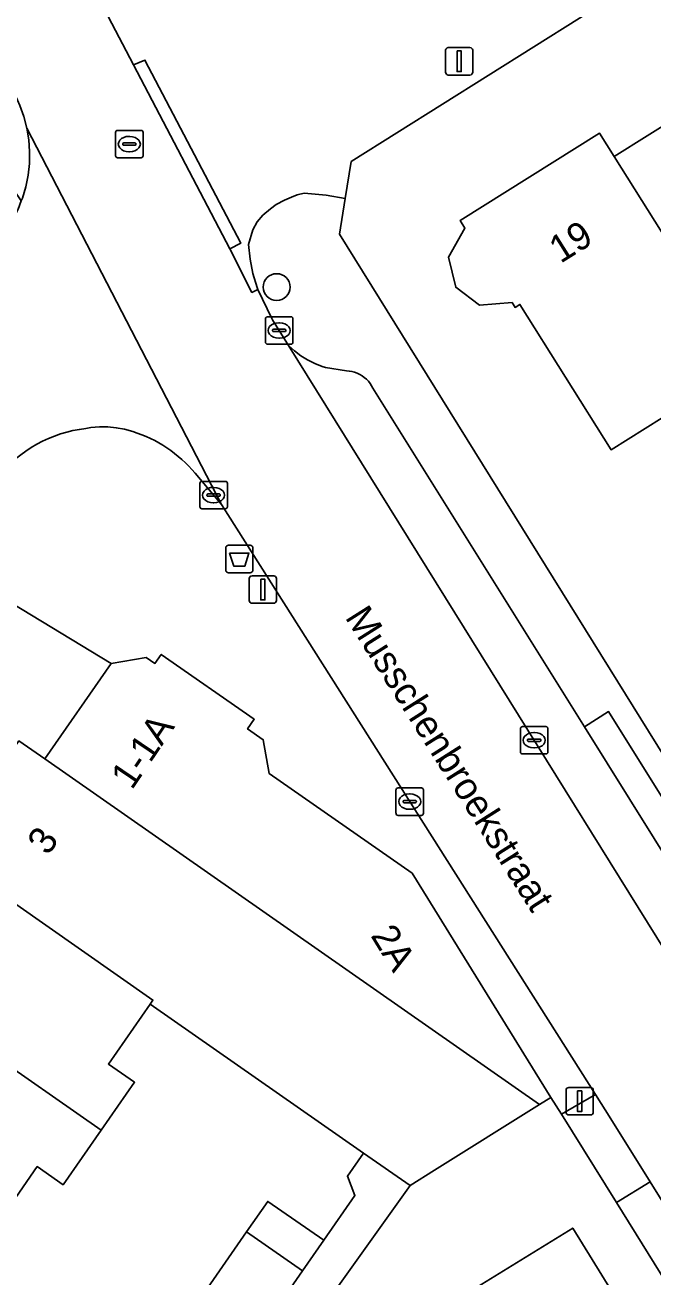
# Model space of a CAD drawing. Extents: x 159279 to 160377, y 384531 to 385888.
# Drawn here: x 159966.7 to 159989.57, y 385202.03 to 385247.64 of the extents above; entities that cross this region are included whole.
import ezdxf

# ---------------------------------------------------------------- set-up
doc = ezdxf.new("R2010")
doc.units = 0
for name, color, linetype in [('IMGEO_Afvalbak', 7, 'Continuous'), ('IMGEO_Boom', 7, 'Continuous'), ('IMGEO_Erf', 7, 'Continuous'), ('IMGEO_Kolk', 7, 'Continuous'), ('IMGEO_Lichtmast', 7, 'Continuous'), ('IMGEO_Openbare_ruimte_label', 7, 'Continuous'), ('IMGEO_Pand', 7, 'Continuous'), ('IMGEO_Pand_nummerreeks', 7, 'Continuous'), ('IMGEO_Parkeervlak_open', 7, 'Continuous'), ('IMGEO_Rijbaan_lokaal_open', 7, 'Continuous'), ('IMGEO_Rioolput', 7, 'Continuous'), ('IMGEO_Voetpad_open', 7, 'Continuous')]:
    doc.layers.add(name, color=color, linetype=linetype)

msp = doc.modelspace()

# ---------------------------------------------------------------- linework, layer by layer
at = {"layer": 'IMGEO_Afvalbak'}
for p, q in [((159974.012, 385227.788), (159974.012, 385228.588)), ((159974.012, 385228.588), (159974.012, 385227.788)), ((159974.112, 385228.688), (159974.902, 385228.688)), ((159974.902, 385228.688), (159974.112, 385228.688)), ((159975.002, 385228.588), (159975.002, 385227.788)), ((159975.002, 385227.788), (159975.002, 385228.588)), ((159974.902, 385227.688), (159974.112, 385227.688)), ((159974.112, 385227.688), (159974.902, 385227.688))]:
    msp.add_line(p, q, dxfattribs=at)
msp.add_lwpolyline([(159974.155, 385228.402), (159974.859, 385228.402), (159974.71, 385227.932), (159974.304, 385227.932), (159974.155, 385228.402)], dxfattribs=at)
for centre, start, end in [((159974.112, 385228.588), 90, 180), ((159974.112, 385228.588), 90, 180), ((159974.902, 385228.588), 0, 90), ((159974.902, 385228.588), 360, 90), ((159974.112, 385227.788), 180, 270), ((159974.112, 385227.788), 180, 270), ((159974.902, 385227.788), 270, 0), ((159974.902, 385227.788), 270, 0)]:
    msp.add_arc(centre, 0.1, start, end, dxfattribs=at)
at = {"layer": 'IMGEO_Boom'}
msp.add_circle((159975.867, 385238.095), 0.489, dxfattribs=at)
at = {"layer": 'IMGEO_Erf'}
for points in [[(159990.225, 385250), (159978.585, 385242.669), (159978.367, 385241.329), (159978.156, 385240.029), (159990.581, 385220.022)], [(159991.14, 385234.104), (159988.045, 385232.166), (159984.729, 385237.464), (159984.55, 385237.352), (159984.438, 385237.53), (159983.252, 385237.441), (159982.39, 385238.088), (159982.126, 385239.186), (159982.722, 385240.237), (159982.546, 385240.518), (159987.625, 385243.698), (159988.153, 385242.854), (159992.964, 385245.866)], [(159972.364, 385200.196), (159974.772, 385203.674), (159975.54, 385204.784), (159977.587, 385203.367), (159978.718, 385205), (159978.442, 385205.697), (159979.032, 385206.543), (159971.257, 385211.965), (159969.739, 385209.788), (159970.693, 385209.124), (159969.474, 385207.375), (159968.09, 385205.391), (159967.147, 385206.049), (159965.688, 385203.956), (159964.045, 385201.601)], [(160000, 385185.813), (159988.244, 385204.738), (159986.238, 385207.956), (159985.856, 385208.569), (159985.443, 385208.311), (159981.617, 385205.919), (159980.725, 385205.362), (159970.977, 385191.708), (159974.281, 385187.625), (159969.755, 385184.752), (159968.142, 385183.753), (159966.922, 385185.689), (159966.016, 385184.29), (159968.21, 385180.637), (159966.391, 385179.545), (159968.477, 385176.067)], [(159992.067, 385173.687), (159988.788, 385171.662), (159986.042, 385176.107), (159990.216, 385178.685), (159988.607, 385181.289), (159987.696, 385180.726), (159986.557, 385182.569), (159985.324, 385184.566), (159986.229, 385185.125), (159984.714, 385187.576), (159983.776, 385187.037), (159981.407, 385185.574), (159978.694, 385189.966), (159981.984, 385192.027), (159982.085, 385192.091), (159982.734, 385192.492), (159980.568, 385195.997), (159979.152, 385195.122), (159977.336, 385198.067), (159979.427, 385199.357), (159982.395, 385201.187), (159986.651, 385203.81), (159990.624, 385197.364)]]:
    msp.add_lwpolyline(points, dxfattribs=at)
at = {"layer": 'IMGEO_Kolk'}
for p, q in [((159975.46, 385236.089), (159975.46, 385236.941)), ((159975.535, 385237.015), (159976.387, 385237.015)), ((159976.461, 385236.941), (159976.461, 385236.089)), ((159975.719, 385236.509), (159975.719, 385236.521)), ((159976.157, 385236.472), (159975.759, 385236.472)), ((159975.762, 385236.558), (159976.16, 385236.558)), ((159975.948, 385236.795), (159975.973, 385236.795)), ((159976.203, 385236.521), (159976.203, 385236.509)), ((159976.387, 385236.015), (159975.535, 385236.015)), ((159975.971, 385236.235), (159975.946, 385236.235)), ((159973.145, 385231.017), (159973.997, 385231.017)), ((159973.07, 385230.091), (159973.07, 385230.943)), ((159973.329, 385230.511), (159973.329, 385230.523)), ((159973.372, 385230.56), (159973.77, 385230.56)), ((159973.558, 385230.797), (159973.583, 385230.797)), ((159973.813, 385230.523), (159973.813, 385230.511)), ((159974.071, 385230.943), (159974.071, 385230.091)), ((159973.767, 385230.474), (159973.369, 385230.474)), ((159973.581, 385230.237), (159973.556, 385230.237)), ((159973.997, 385230.017), (159973.145, 385230.017)), ((159984.745, 385221.159), (159984.745, 385222.011)), ((159984.82, 385222.085), (159985.672, 385222.085)), ((159985.233, 385221.865), (159985.258, 385221.865)), ((159985.746, 385222.011), (159985.746, 385221.159)), ((159985.004, 385221.579), (159985.004, 385221.591)), ((159985.442, 385221.542), (159985.044, 385221.542)), ((159985.047, 385221.628), (159985.445, 385221.628)), ((159985.488, 385221.591), (159985.488, 385221.579)), ((159985.672, 385221.085), (159984.82, 385221.085)), ((159985.256, 385221.305), (159985.231, 385221.305)), ((159980.213, 385218.922), (159980.213, 385219.774)), ((159980.288, 385219.848), (159981.14, 385219.848)), ((159980.701, 385219.628), (159980.726, 385219.628)), ((159981.214, 385219.774), (159981.214, 385218.922)), ((159980.472, 385219.342), (159980.472, 385219.354)), ((159980.91, 385219.305), (159980.512, 385219.305)), ((159980.515, 385219.391), (159980.913, 385219.391)), ((159980.956, 385219.354), (159980.956, 385219.342)), ((159981.14, 385218.848), (159980.288, 385218.848)), ((159980.724, 385219.068), (159980.699, 385219.068))]:
    msp.add_line(p, q, dxfattribs=at)
for points in [[(159975.46, 385236.089), (159975.46, 385236.941)], [(159975.535, 385237.015), (159976.387, 385237.015)], [(159976.461, 385236.941), (159976.461, 385236.089)], [(159976.387, 385236.015), (159975.535, 385236.015)], [(159973.145, 385231.017), (159973.997, 385231.017)], [(159973.07, 385230.091), (159973.07, 385230.943)], [(159974.071, 385230.943), (159974.071, 385230.091)], [(159973.997, 385230.017), (159973.145, 385230.017)], [(159984.745, 385221.159), (159984.745, 385222.011)], [(159984.82, 385222.085), (159985.672, 385222.085)], [(159985.746, 385222.011), (159985.746, 385221.159)], [(159985.672, 385221.085), (159984.82, 385221.085)], [(159980.213, 385218.922), (159980.213, 385219.774)], [(159980.288, 385219.848), (159981.14, 385219.848)], [(159981.214, 385219.774), (159981.214, 385218.922)], [(159981.14, 385218.848), (159980.288, 385218.848)]]:
    msp.add_lwpolyline(points, dxfattribs=at)
for centre, radius, start, end in [((159975.537, 385236.939), 0.0765, 91.552, 178.448), ((159975.537, 385236.939), 0.0765, 91.552, 178.448), ((159976.385, 385236.939), 0.0765, 1.552, 88.448), ((159976.385, 385236.939), 0.0765, 1.552, 88.448), ((159975.759, 385236.518), 0.0403, 85.8775, 175.7526), ((159975.756, 385236.508), 0.0366, 178.938, 274.7102), ((159976.16, 385236.515), 0.043, 264.8664, 352.4533), ((159976.164, 385236.52), 0.0386, 1.7309, 96.639), ((159975.537, 385236.091), 0.0765, 181.552, 268.448), ((159975.537, 385236.091), 0.0765, 181.552, 268.448), ((159976.385, 385236.091), 0.0765, 271.552, 358.448), ((159976.385, 385236.091), 0.0765, 271.552, 358.448), ((159973.147, 385230.941), 0.0765, 91.552, 178.448), ((159973.147, 385230.941), 0.0765, 91.552, 178.448), ((159973.995, 385230.941), 0.0765, 1.552, 88.448), ((159973.995, 385230.941), 0.0765, 1.552, 88.448), ((159973.369, 385230.52), 0.0403, 85.8775, 175.7526), ((159973.774, 385230.522), 0.0386, 1.7309, 96.639), ((159973.147, 385230.093), 0.0765, 181.552, 268.448), ((159973.147, 385230.093), 0.0765, 181.552, 268.448), ((159973.366, 385230.51), 0.0366, 178.938, 274.7102), ((159973.77, 385230.517), 0.043, 264.8664, 352.4533), ((159973.995, 385230.093), 0.0765, 271.552, 358.448), ((159973.995, 385230.093), 0.0765, 271.552, 358.448), ((159984.822, 385222.009), 0.0765, 91.552, 178.448), ((159984.822, 385222.009), 0.0765, 91.552, 178.448), ((159985.67, 385222.009), 0.0765, 1.552, 88.448), ((159985.67, 385222.009), 0.0765, 1.552, 88.448), ((159985.044, 385221.588), 0.0403, 85.8775, 175.7526), ((159985.041, 385221.578), 0.0366, 178.938, 274.7102), ((159985.445, 385221.585), 0.043, 264.8664, 352.4533), ((159985.449, 385221.59), 0.0386, 1.7309, 96.639), ((159984.822, 385221.161), 0.0765, 181.552, 268.448), ((159984.822, 385221.161), 0.0765, 181.552, 268.448), ((159985.67, 385221.161), 0.0765, 271.552, 358.448), ((159985.67, 385221.161), 0.0765, 271.552, 358.448), ((159980.29, 385219.772), 0.0765, 91.552, 178.448), ((159980.29, 385219.772), 0.0765, 91.552, 178.448), ((159981.138, 385219.772), 0.0765, 1.552, 88.448), ((159981.138, 385219.772), 0.0765, 1.552, 88.448), ((159980.512, 385219.351), 0.0403, 85.8775, 175.7526), ((159980.509, 385219.341), 0.0366, 178.938, 274.7102), ((159980.913, 385219.348), 0.043, 264.8664, 352.4533), ((159980.917, 385219.353), 0.0386, 1.7309, 96.639), ((159980.29, 385218.924), 0.0765, 181.552, 268.448), ((159980.29, 385218.924), 0.0765, 181.552, 268.448), ((159981.138, 385218.924), 0.0765, 271.552, 358.448), ((159981.138, 385218.924), 0.0765, 271.552, 358.448)]:
    msp.add_arc(centre, radius, start, end, dxfattribs=at)
for centre, major_axis, ratio, start_param, end_param in [((159975.947, 385236.515), (-0.387, 0.002), 0.722429, 4.712389, 7.853982), ((159975.972, 385236.515), (-0.39, 0.002), 0.717154, 1.570796, 4.712389), ((159973.557, 385230.517), (-0.387, 0.002), 0.722429, 4.712389, 7.853982), ((159973.582, 385230.517), (-0.39, 0.002), 0.717154, 1.570796, 4.712389), ((159985.232, 385221.585), (-0.387, 0.002), 0.722429, 4.712389, 7.853982), ((159985.257, 385221.585), (-0.39, 0.002), 0.717154, 1.570796, 4.712389), ((159980.7, 385219.348), (-0.387, 0.002), 0.722429, 4.712389, 7.853982), ((159980.725, 385219.348), (-0.39, 0.002), 0.717154, 1.570796, 4.712389)]:
    msp.add_ellipse(centre, major_axis=major_axis, ratio=ratio, start_param=start_param, end_param=end_param, dxfattribs=at)
at = {"layer": 'IMGEO_Lichtmast'}
for p, q in [((159982.018, 385245.923), (159982.018, 385246.723)), ((159982.018, 385246.723), (159982.018, 385245.923)), ((159982.118, 385246.823), (159982.908, 385246.823)), ((159982.908, 385246.823), (159982.118, 385246.823)), ((159983.008, 385246.723), (159983.008, 385245.923)), ((159983.008, 385245.923), (159983.008, 385246.723)), ((159982.908, 385245.823), (159982.118, 385245.823)), ((159982.118, 385245.823), (159982.908, 385245.823)), ((159974.87, 385226.674), (159974.87, 385227.474)), ((159974.87, 385227.474), (159974.87, 385226.674)), ((159974.97, 385227.574), (159975.76, 385227.574)), ((159975.76, 385227.574), (159974.97, 385227.574)), ((159975.86, 385227.474), (159975.86, 385226.674)), ((159975.86, 385226.674), (159975.86, 385227.474)), ((159975.76, 385226.574), (159974.97, 385226.574)), ((159974.97, 385226.574), (159975.76, 385226.574)), ((159986.407, 385208.031), (159986.407, 385208.831)), ((159986.407, 385208.831), (159986.407, 385208.031)), ((159986.507, 385208.931), (159987.297, 385208.931)), ((159987.297, 385208.931), (159986.507, 385208.931)), ((159987.397, 385208.831), (159987.397, 385208.031)), ((159987.397, 385208.031), (159987.397, 385208.831)), ((159987.297, 385207.931), (159986.507, 385207.931)), ((159986.507, 385207.931), (159987.297, 385207.931))]:
    msp.add_line(p, q, dxfattribs=at)
for points in [[(159982.438, 385246.698), (159982.588, 385246.698), (159982.588, 385245.948), (159982.438, 385245.948), (159982.438, 385246.698)], [(159975.29, 385227.449), (159975.44, 385227.449), (159975.44, 385226.699), (159975.29, 385226.699), (159975.29, 385227.449)], [(159986.827, 385208.806), (159986.977, 385208.806), (159986.977, 385208.056), (159986.827, 385208.056), (159986.827, 385208.806)]]:
    msp.add_lwpolyline(points, dxfattribs=at)
for centre, start, end in [((159982.118, 385246.723), 90, 180), ((159982.118, 385246.723), 90, 180), ((159982.908, 385246.723), 0, 90), ((159982.908, 385246.723), 360, 90), ((159982.118, 385245.923), 180, 270), ((159982.118, 385245.923), 180, 270), ((159982.908, 385245.923), 270, 0), ((159982.908, 385245.923), 270, 0), ((159974.97, 385227.474), 90, 180), ((159974.97, 385227.474), 90, 180), ((159975.76, 385227.474), 0, 90), ((159975.76, 385227.474), 360, 90), ((159974.97, 385226.674), 180, 270), ((159974.97, 385226.674), 180, 270), ((159975.76, 385226.674), 270, 0), ((159975.76, 385226.674), 270, 0), ((159986.507, 385208.831), 90, 180), ((159986.507, 385208.831), 90, 180), ((159987.297, 385208.831), 0, 90), ((159987.297, 385208.831), 360, 90), ((159986.507, 385208.031), 180, 270), ((159986.507, 385208.031), 180, 270), ((159987.297, 385208.031), 270, 0), ((159987.297, 385208.031), 270, 0)]:
    msp.add_arc(centre, 0.1, start, end, dxfattribs=at)
at = {"layer": 'IMGEO_Pand'}
for points in [[(159992.964, 385245.866), (159988.153, 385242.854), (159993.613, 385234.186), (159994.478, 385232.817), (159999.271, 385235.835), (159999.112, 385236.09), (159998.412, 385237.213)], [(159988.153, 385242.854), (159987.625, 385243.698), (159982.546, 385240.518), (159982.722, 385240.237), (159982.126, 385239.186), (159982.39, 385238.088), (159983.252, 385237.441), (159984.438, 385237.53), (159984.55, 385237.352), (159984.729, 385237.464), (159988.045, 385232.166), (159991.14, 385234.104), (159991.804, 385233.045), (159993.613, 385234.186)], [(159975.599, 385220.371), (159975.379, 385221.6), (159974.807, 385221.999), (159975.051, 385222.349), (159971.664, 385224.711), (159971.435, 385224.383), (159971.117, 385224.605), (159969.841, 385224.378), (159967.42, 385220.907), (159985.443, 385208.311), (159985.856, 385208.569), (159980.801, 385216.743)], [(159967.42, 385220.907), (159966.48, 385221.562), (159963.671, 385217.49), (159971.362, 385212.115), (159971.257, 385211.965), (159979.032, 385206.543), (159980.725, 385205.362), (159981.617, 385205.919), (159985.443, 385208.311)], [(159963.432, 385217.145), (159960.848, 385213.4), (159969.474, 385207.375), (159970.693, 385209.124), (159969.739, 385209.788), (159971.257, 385211.965), (159971.362, 385212.115), (159963.671, 385217.49)], [(159960.848, 385213.4), (159958.026, 385209.31), (159965.688, 385203.956), (159967.147, 385206.049), (159968.09, 385205.391), (159969.474, 385207.375)], [(159977.587, 385203.367), (159975.54, 385204.784), (159974.772, 385203.674), (159976.813, 385202.249)], [(159976.813, 385202.249), (159974.772, 385203.674), (159972.364, 385200.196), (159973.06, 385199.714), (159974.41, 385198.779)], [(159990.624, 385197.364), (159986.651, 385203.81), (159982.395, 385201.187), (159979.427, 385199.357), (159977.336, 385198.067), (159979.152, 385195.122), (159980.568, 385195.997), (159982.734, 385192.492), (159989.764, 385196.833)]]:
    msp.add_lwpolyline(points, close=True, dxfattribs=at)
at = {"layer": 'IMGEO_Parkeervlak_open'}
msp.add_lwpolyline([(159991.267, 385215.354), (159987.073, 385222.075), (159979.373, 385234.412), (159979.325, 385234.501), (159979.269, 385234.585), (159979.206, 385234.664), (159979.136, 385234.737), (159979.059, 385234.803), (159978.978, 385234.862), (159978.891, 385234.914), (159978.8, 385234.958), (159978.705, 385234.993), (159978.608, 385235.02), (159978.508, 385235.038), (159978.409, 385235.047), (159977.647, 385235.162), (159977.521, 385235.203), (159977.252, 385235.31), (159976.994, 385235.441), (159976.748, 385235.594), (159976.517, 385235.769), (159976.303, 385235.963), (159997.749, 385201.476)], dxfattribs=at)
at = {"layer": 'IMGEO_Rijbaan_lokaal_open'}
for points in [[(159963.311, 385250), (159965.826, 385245.906), (159965.881, 385245.835), (159966.127, 385245.481), (159966.341, 385245.106), (159966.52, 385244.713), (159966.663, 385244.306), (159966.77, 385243.888), (159973.857, 385230.177), (159987.477, 385208.674), (159988.038, 385207.788), (159989.464, 385205.498), (159994.05, 385198.135)], [(159997.749, 385201.476), (159976.303, 385235.963), (159975.719, 385236.902), (159975.696, 385236.95), (159975.181, 385238.012), (159974.967, 385237.903), (159974.16, 385239.491), (159970.654, 385246.193), (159968.948, 385249.474)], [(159966.77, 385243.888), (159966.838, 385243.462), (159966.869, 385243.032), (159966.861, 385242.601), (159966.814, 385242.172), (159966.729, 385241.749), (159966.607, 385241.335), (159966.568, 385241.236), (159966.448, 385240.934), (159966.254, 385240.549), (159965.63, 385239.638), (159955.202, 385224.681), (159959.209, 385221.882), (159964.377, 385229.538), (159964.713, 385229.998), (159965.703, 385231.155)], [(159972.898, 385231.317), (159973.857, 385230.177), (159966.77, 385243.888)], [(159968.92, 385232.945), (159969.104, 385232.974), (159969.411, 385233), (159969.719, 385232.999), (159970.026, 385232.97), (159970.329, 385232.913), (159970.626, 385232.83)]]:
    msp.add_lwpolyline(points, dxfattribs=at)
for centre, radius, start, end in [((159969.475, 385228.161), 4.816, 96.6214, 141.5634), ((159969.189, 385228.21), 4.838, 39.9533, 72.7247)]:
    msp.add_arc(centre, radius, start, end, dxfattribs=at)
at = {"layer": 'IMGEO_Rioolput'}
for p, q in [((159970.076, 385243.806), (159970.928, 385243.806)), ((159970.001, 385242.88), (159970.001, 385243.732)), ((159970.26, 385243.3), (159970.26, 385243.312)), ((159970.303, 385243.349), (159970.701, 385243.349)), ((159970.489, 385243.586), (159970.514, 385243.586)), ((159970.744, 385243.312), (159970.744, 385243.3)), ((159971.002, 385243.732), (159971.002, 385242.88)), ((159970.698, 385243.263), (159970.3, 385243.263)), ((159970.512, 385243.026), (159970.487, 385243.026)), ((159970.928, 385242.806), (159970.076, 385242.806))]:
    msp.add_line(p, q, dxfattribs=at)
for points in [[(159970.076, 385243.806), (159970.928, 385243.806)], [(159970.001, 385242.88), (159970.001, 385243.732)], [(159971.002, 385243.732), (159971.002, 385242.88)], [(159970.928, 385242.806), (159970.076, 385242.806)]]:
    msp.add_lwpolyline(points, dxfattribs=at)
for centre, radius, start, end in [((159970.078, 385243.73), 0.0765, 91.552, 178.448), ((159970.078, 385243.73), 0.0765, 91.552, 178.448), ((159970.926, 385243.73), 0.0765, 1.552, 88.448), ((159970.926, 385243.73), 0.0765, 1.552, 88.448), ((159970.3, 385243.309), 0.0403, 85.8775, 175.7526), ((159970.297, 385243.299), 0.0366, 178.938, 274.7102), ((159970.701, 385243.306), 0.043, 264.8664, 352.4533), ((159970.705, 385243.311), 0.0386, 1.7309, 96.639), ((159970.078, 385242.882), 0.0765, 181.552, 268.448), ((159970.078, 385242.882), 0.0765, 181.552, 268.448), ((159970.926, 385242.882), 0.0765, 271.552, 358.448), ((159970.926, 385242.882), 0.0765, 271.552, 358.448)]:
    msp.add_arc(centre, radius, start, end, dxfattribs=at)
for centre, major_axis, ratio, start_param, end_param in [((159970.488, 385243.306), (-0.387, 0.002), 0.722429, 4.712389, 7.853982), ((159970.513, 385243.306), (-0.39, 0.002), 0.717154, 1.570796, 4.712389)]:
    msp.add_ellipse(centre, major_axis=major_axis, ratio=ratio, start_param=start_param, end_param=end_param, dxfattribs=at)
at = {"layer": 'IMGEO_Voetpad_open'}
for points in [[(159960.969, 385250), (159964.343, 385244.502), (159966.568, 385241.236), (159966.607, 385241.335), (159966.729, 385241.749), (159966.814, 385242.172), (159966.861, 385242.601), (159966.869, 385243.032), (159966.838, 385243.462), (159966.77, 385243.888), (159966.663, 385244.306), (159966.52, 385244.713), (159966.341, 385245.106), (159966.127, 385245.481), (159965.881, 385245.835), (159965.826, 385245.906), (159963.311, 385250)], [(159968.948, 385249.474), (159970.654, 385246.193), (159971.069, 385246.368), (159974.565, 385239.699), (159974.16, 385239.491), (159974.967, 385237.903), (159975.181, 385238.012), (159975.155, 385238.086), (159975.004, 385238.595), (159974.899, 385239.115), (159974.841, 385239.643), (159974.998, 385240.182), (159975.158, 385240.478), (159975.365, 385240.716), (159975.637, 385240.947), (159975.851, 385241.106), (159976.155, 385241.267), (159976.407, 385241.368), (159976.619, 385241.461), (159976.872, 385241.517), (159977.676, 385241.442), (159978.367, 385241.329), (159978.585, 385242.669), (159990.225, 385250)], [(159990.581, 385220.022), (159978.156, 385240.029), (159978.367, 385241.329), (159977.676, 385241.442), (159976.872, 385241.517), (159976.619, 385241.461), (159976.407, 385241.368), (159976.155, 385241.267), (159975.851, 385241.106), (159975.637, 385240.947), (159975.365, 385240.716), (159975.158, 385240.478), (159974.998, 385240.182), (159974.841, 385239.643), (159974.899, 385239.115), (159975.004, 385238.595), (159975.155, 385238.086), (159975.181, 385238.012), (159975.696, 385236.95), (159975.719, 385236.902), (159976.303, 385235.963), (159976.517, 385235.769), (159976.748, 385235.594), (159976.994, 385235.441), (159977.252, 385235.31), (159977.521, 385235.203), (159977.647, 385235.162), (159978.409, 385235.047), (159978.508, 385235.038), (159978.608, 385235.02), (159978.705, 385234.993), (159978.8, 385234.958), (159978.891, 385234.914), (159978.978, 385234.862), (159979.059, 385234.803), (159979.136, 385234.737), (159979.206, 385234.664), (159979.269, 385234.585), (159979.325, 385234.501), (159979.373, 385234.412), (159987.073, 385222.075), (159987.955, 385222.626), (159992.149, 385215.905)], [(159970.626, 385232.83), (159970.329, 385232.913), (159970.026, 385232.97), (159969.719, 385232.999), (159969.411, 385233), (159969.104, 385232.974), (159968.92, 385232.945)], [(159973.857, 385230.177), (159972.898, 385231.317)], [(159964.022, 385227.902), (159969.841, 385224.378), (159971.117, 385224.605), (159971.435, 385224.383), (159971.664, 385224.711), (159975.051, 385222.349), (159974.807, 385221.999), (159975.379, 385221.6), (159975.599, 385220.371), (159980.801, 385216.743), (159985.856, 385208.569), (159986.238, 385207.956), (159987.477, 385208.674), (159973.857, 385230.177)], [(159966.48, 385221.562), (159967.42, 385220.907), (159969.841, 385224.378), (159964.022, 385227.902)], [(159970.977, 385191.708), (159980.725, 385205.362), (159979.032, 385206.543), (159978.442, 385205.697), (159978.718, 385205), (159977.587, 385203.367), (159976.813, 385202.249), (159974.41, 385198.779)], [(160034.42, 385133.124), (160033.692, 385134.297), (160032.964, 385135.469), (160017.152, 385160.936), (160008.425, 385174.988), (160006.98, 385177.315), (160000, 385188.554), (159994.05, 385198.135), (159989.464, 385205.498), (159988.244, 385204.738), (160000, 385185.813), (160056.706, 385094.527)]]:
    msp.add_lwpolyline(points, dxfattribs=at)
for points in [[(159974.16, 385239.491), (159974.565, 385239.699), (159971.069, 385246.368), (159970.654, 385246.193)], [(159991.267, 385215.354), (159992.149, 385215.905), (159987.955, 385222.626), (159987.073, 385222.075)], [(159988.244, 385204.738), (159989.464, 385205.498), (159988.038, 385207.788), (159987.477, 385208.674), (159986.238, 385207.956)]]:
    msp.add_lwpolyline(points, close=True, dxfattribs=at)
for centre, radius, start, end in [((159969.475, 385228.161), 4.816, 96.6214, 141.5634), ((159969.189, 385228.21), 4.838, 39.9533, 72.7247)]:
    msp.add_arc(centre, radius, start, end, dxfattribs=at)

# ---------------------------------------------------------------- texts
at = {"layer": 'IMGEO_Openbare_ruimte_label'}
msp.add_text('Musschenbroekstraat', height=1, rotation=302.3394, dxfattribs=at).set_placement((159978.336, 385226.063))
at = {"layer": 'IMGEO_Pand_nummerreeks'}
for s, rotation, p in [('19', 32.051, (159986.203, 385238.938)), ('1-1A', 55.8691, (159970.595, 385219.746)), ('3', 55.0555, (159967.539, 385217.35)), ('2A', 301.5354, (159979.271, 385214.469))]:
    msp.add_text(s, height=1, rotation=rotation, dxfattribs=at).set_placement(p)

doc.saveas('drawing.dxf')
